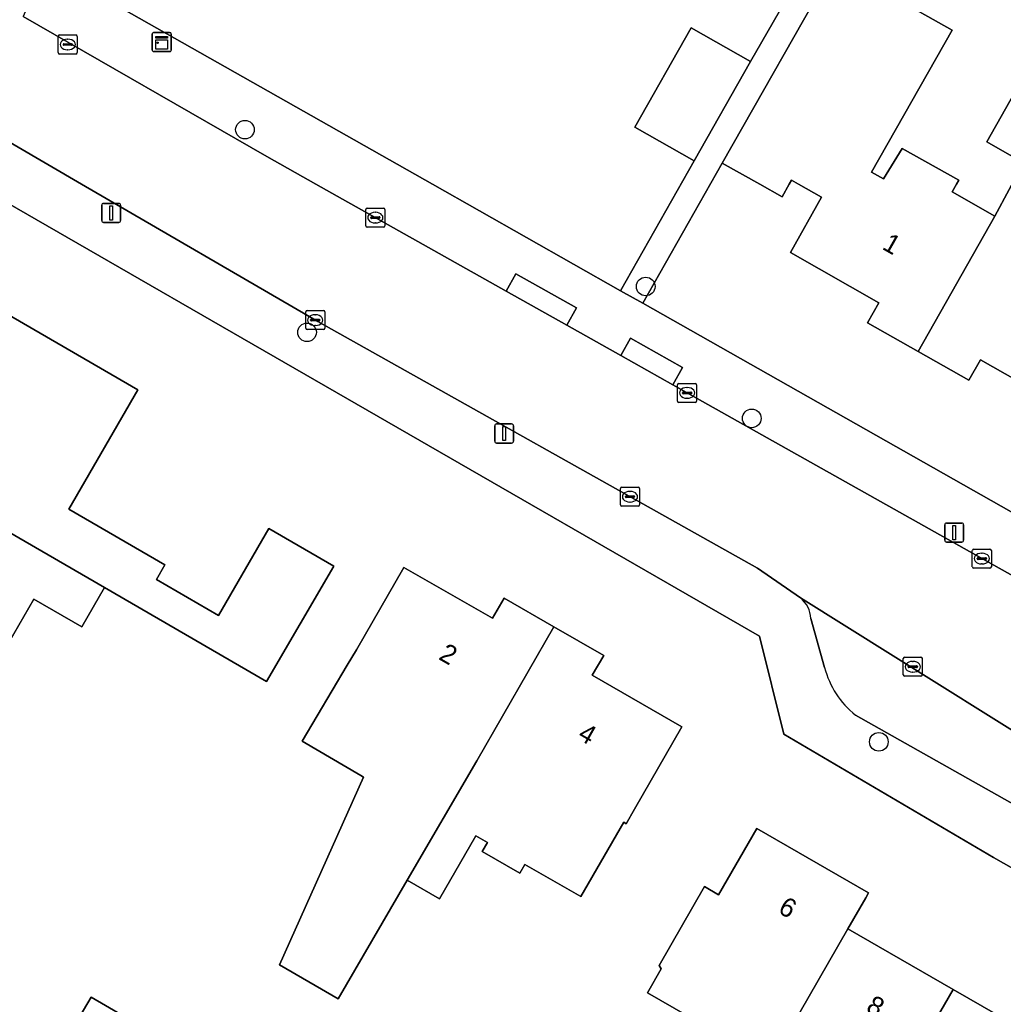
# Model space of a CAD drawing. Extents: x 160349 to 161355, y 381727 to 382854.
# Drawn here: x 160835.1 to 160886.7, y 382206.9 to 382258.6 of the extents above; entities that cross this region are included whole.
import ezdxf

# ---------------------------------------------------------------- set-up
doc = ezdxf.new("R2010")
doc.units = 0
for name, color, linetype in [('IMGEO_Boom', 7, 'Continuous'), ('IMGEO_Erf', 7, 'Continuous'), ('IMGEO_Kast', 7, 'Continuous'), ('IMGEO_Kolk', 7, 'Continuous'), ('IMGEO_Lichtmast', 7, 'Continuous'), ('IMGEO_Pand', 7, 'Continuous'), ('IMGEO_Pand_nummerreeks', 7, 'Continuous'), ('IMGEO_Parkeervlak_open', 7, 'Continuous'), ('IMGEO_Rijbaan_lokaal_open', 7, 'Continuous'), ('IMGEO_Voetpad_open', 7, 'Continuous')]:
    doc.layers.add(name, color=color, linetype=linetype)

msp = doc.modelspace()

# ---------------------------------------------------------------- linework, layer by layer
at = {"layer": 'IMGEO_Boom'}
for centre in [(160846.879, 382252.86), (160867.92, 382244.625), (160850.14, 382242.221), (160873.489, 382237.705), (160880.158, 382220.723)]:
    msp.add_circle(centre, 0.489, dxfattribs=at)
at = {"layer": 'IMGEO_Erf'}
for points in [[(160836.402, 382261.505), (160856.724, 382250), (160866.601, 382244.408), (160870.464, 382251.231), (160867.355, 382252.999), (160870.313, 382258.201), (160873.422, 382256.433), (160876.726, 382262.193)], [(160877.872, 382261.548), (160884.015, 382258.091), (160879.774, 382250.633), (160880.403, 382250.279), (160881.388, 382251.872), (160884.352, 382250.201), (160884.235, 382250), (160884.001, 382249.597), (160886.255, 382248.315), (160887.761, 382251.127), (160885.821, 382252.228), (160888.012, 382256.087)], [(160933.344, 382182.327), (160924.218, 382191.389), (160906.426, 382206.128), (160902.418, 382205.455), (160886.177, 382214.66), (160875.171, 382221.124), (160873.887, 382226.28), (160832.686, 382250), (160830.042, 382251.522), (160829.161, 382250), (160786.376, 382176.128), (160847.679, 382140.543), (160850.05, 382144.635)], [(160890.158, 382238.136), (160885.5, 382240.786), (160884.884, 382239.703), (160882.225, 382241.215), (160879.567, 382242.727), (160880.163, 382243.775), (160875.523, 382246.415), (160877.157, 382249.317), (160875.944, 382250), (160875.572, 382250.21), (160875.454, 382250), (160875.082, 382249.339), (160873.907, 382250), (160871.936, 382251.109), (160867.768, 382243.747), (160891.177, 382230.495)], [(160831.863, 382244.638), (160841.256, 382239.2), (160837.635, 382232.944), (160842.681, 382230.022), (160842.227, 382229.238), (160845.493, 382227.348), (160848.136, 382231.915), (160851.554, 382229.938), (160848.015, 382223.899), (160839.514, 382228.82), (160838.309, 382226.763), (160835.791, 382228.221), (160833.682, 382224.566)], [(160872.206, 382205.141), (160868.006, 382207.555), (160868.73, 382208.813), (160868.629, 382208.989), (160871.008, 382213.126), (160871.75, 382212.699), (160873.752, 382216.181), (160879.625, 382212.802), (160879.469, 382212.531), (160878.533, 382210.905), (160884.058, 382207.727), (160889.579, 382204.552)]]:
    msp.add_lwpolyline(points, dxfattribs=at)
for points in [[(160864.517, 382212.6), (160861.572, 382214.292), (160861.306, 382213.829), (160859.336, 382214.961), (160859.613, 382215.442), (160859.003, 382215.792), (160857.098, 382212.478), (160855.395, 382213.457), (160851.777, 382207.241), (160848.688, 382209.017), (160853.103, 382218.869), (160852.96, 382218.953), (160849.89, 382220.767), (160852.238, 382224.741), (160852.732, 382225.551), (160855.223, 382229.885), (160859.872, 382227.214), (160860.481, 382228.273), (160863.097, 382226.769), (160865.714, 382225.264), (160865.114, 382224.221), (160869.814, 382221.52), (160867.323, 382217.185), (160866.899, 382216.428), (160866.763, 382216.506)], [(160857.769, 382189.716), (160854.709, 382191.508), (160851.996, 382193.097), (160849.213, 382194.726), (160846.571, 382196.273), (160843.859, 382197.861), (160841.146, 382199.45), (160838.434, 382201.038), (160835.948, 382202.494), (160838.797, 382207.317), (160841.268, 382205.879), (160843.986, 382204.298), (160846.702, 382202.717), (160849.419, 382201.136), (160852.065, 382199.596), (160854.852, 382197.974), (160857.569, 382196.393), (160860.604, 382194.627)]]:
    msp.add_lwpolyline(points, close=True, dxfattribs=at)
at = {"layer": 'IMGEO_Kast'}
for p, q in [((160842.01, 382257.03), (160842.01, 382257.871)), ((160842.01, 382257.871), (160842.01, 382257.03)), ((160842.085, 382257.955), (160842.926, 382257.955)), ((160842.926, 382257.955), (160842.085, 382257.955)), ((160843.01, 382257.88), (160843.01, 382257.039)), ((160843.01, 382257.039), (160843.01, 382257.88)), ((160842.935, 382256.955), (160842.094, 382256.955)), ((160842.094, 382256.955), (160842.935, 382256.955))]:
    msp.add_line(p, q, dxfattribs=at)
for points in [[(160842.205, 382257.745), (160842.805, 382257.745), (160842.805, 382257.66), (160842.205, 382257.66), (160842.205, 382257.745)], [(160842.205, 382257.57), (160842.805, 382257.57), (160842.805, 382257.081), (160842.205, 382257.081), (160842.205, 382257.57)]]:
    msp.add_lwpolyline(points, dxfattribs=at)
msp.add_circle((160842.289, 382257.419), 0.0377, dxfattribs=at)
for centre, start, end in [((160842.088, 382257.877), 92.4484, 184.2845), ((160842.088, 382257.877), 92.4484, 184.2845), ((160842.932, 382257.877), 2.4484, 94.2845), ((160842.932, 382257.877), 2.4484, 94.2845), ((160842.088, 382257.033), 182.4484, 274.2845), ((160842.088, 382257.033), 182.4484, 274.2845), ((160842.932, 382257.033), 272.4484, 4.2845), ((160842.932, 382257.033), 272.4484, 4.2845)]:
    msp.add_arc(centre, 0.0779, start, end, dxfattribs=at)
at = {"layer": 'IMGEO_Kolk'}
for p, q in [((160837.075, 382256.904), (160837.075, 382257.756)), ((160837.15, 382257.83), (160838.002, 382257.83)), ((160837.563, 382257.61), (160837.588, 382257.61)), ((160838.076, 382257.756), (160838.076, 382256.904)), ((160837.334, 382257.324), (160837.334, 382257.336)), ((160837.772, 382257.287), (160837.374, 382257.287)), ((160837.377, 382257.373), (160837.775, 382257.373)), ((160837.818, 382257.336), (160837.818, 382257.324)), ((160838.002, 382256.83), (160837.15, 382256.83)), ((160837.586, 382257.05), (160837.561, 382257.05)), ((160853.224, 382247.815), (160853.224, 382248.667)), ((160853.299, 382248.741), (160854.151, 382248.741)), ((160853.712, 382248.521), (160853.737, 382248.521)), ((160854.225, 382248.667), (160854.225, 382247.815)), ((160853.483, 382248.235), (160853.483, 382248.247)), ((160853.921, 382248.198), (160853.523, 382248.198)), ((160853.526, 382248.284), (160853.924, 382248.284)), ((160853.735, 382247.961), (160853.71, 382247.961)), ((160853.967, 382248.247), (160853.967, 382248.235)), ((160854.151, 382247.741), (160853.299, 382247.741)), ((160850.069, 382242.438), (160850.069, 382243.29)), ((160850.144, 382243.364), (160850.996, 382243.364)), ((160850.557, 382243.144), (160850.582, 382243.144)), ((160851.07, 382243.29), (160851.07, 382242.438)), ((160850.328, 382242.858), (160850.328, 382242.87)), ((160850.766, 382242.821), (160850.368, 382242.821)), ((160850.371, 382242.907), (160850.769, 382242.907)), ((160850.812, 382242.87), (160850.812, 382242.858)), ((160850.996, 382242.364), (160850.144, 382242.364)), ((160850.58, 382242.584), (160850.555, 382242.584)), ((160869.666, 382239.542), (160870.518, 382239.542)), ((160869.591, 382238.616), (160869.591, 382239.468)), ((160869.85, 382239.036), (160869.85, 382239.048)), ((160870.288, 382238.999), (160869.89, 382238.999)), ((160869.893, 382239.085), (160870.291, 382239.085)), ((160870.079, 382239.322), (160870.104, 382239.322)), ((160870.334, 382239.048), (160870.334, 382239.036)), ((160870.592, 382239.468), (160870.592, 382238.616)), ((160870.518, 382238.542), (160869.666, 382238.542)), ((160870.102, 382238.762), (160870.077, 382238.762)), ((160866.593, 382233.168), (160866.593, 382234.02)), ((160866.668, 382234.094), (160867.52, 382234.094)), ((160867.081, 382233.874), (160867.106, 382233.874)), ((160867.594, 382234.02), (160867.594, 382233.168)), ((160866.852, 382233.588), (160866.852, 382233.6)), ((160867.29, 382233.551), (160866.892, 382233.551)), ((160866.895, 382233.637), (160867.293, 382233.637)), ((160867.104, 382233.314), (160867.079, 382233.314)), ((160867.336, 382233.6), (160867.336, 382233.588)), ((160867.52, 382233.094), (160866.668, 382233.094)), ((160885.068, 382229.917), (160885.068, 382230.769)), ((160885.143, 382230.843), (160885.995, 382230.843)), ((160886.069, 382230.769), (160886.069, 382229.917)), ((160885.327, 382230.337), (160885.327, 382230.349)), ((160885.765, 382230.3), (160885.367, 382230.3)), ((160885.37, 382230.386), (160885.768, 382230.386)), ((160885.556, 382230.623), (160885.581, 382230.623)), ((160885.811, 382230.349), (160885.811, 382230.337)), ((160885.995, 382229.843), (160885.143, 382229.843)), ((160885.579, 382230.063), (160885.554, 382230.063)), ((160881.442, 382224.242), (160881.442, 382225.094)), ((160881.517, 382225.168), (160882.369, 382225.168)), ((160882.443, 382225.094), (160882.443, 382224.242)), ((160881.701, 382224.662), (160881.701, 382224.674)), ((160882.139, 382224.625), (160881.741, 382224.625)), ((160881.744, 382224.711), (160882.142, 382224.711)), ((160881.93, 382224.948), (160881.955, 382224.948)), ((160882.185, 382224.674), (160882.185, 382224.662)), ((160882.369, 382224.168), (160881.517, 382224.168)), ((160881.953, 382224.388), (160881.928, 382224.388))]:
    msp.add_line(p, q, dxfattribs=at)
for points in [[(160837.075, 382256.904), (160837.075, 382257.756)], [(160837.15, 382257.83), (160838.002, 382257.83)], [(160838.076, 382257.756), (160838.076, 382256.904)], [(160838.002, 382256.83), (160837.15, 382256.83)], [(160853.224, 382247.815), (160853.224, 382248.667)], [(160853.299, 382248.741), (160854.151, 382248.741)], [(160854.225, 382248.667), (160854.225, 382247.815)], [(160854.151, 382247.741), (160853.299, 382247.741)], [(160850.069, 382242.438), (160850.069, 382243.29)], [(160850.144, 382243.364), (160850.996, 382243.364)], [(160851.07, 382243.29), (160851.07, 382242.438)], [(160850.996, 382242.364), (160850.144, 382242.364)], [(160869.666, 382239.542), (160870.518, 382239.542)], [(160869.591, 382238.616), (160869.591, 382239.468)], [(160870.592, 382239.468), (160870.592, 382238.616)], [(160870.518, 382238.542), (160869.666, 382238.542)], [(160866.593, 382233.168), (160866.593, 382234.02)], [(160866.668, 382234.094), (160867.52, 382234.094)], [(160867.594, 382234.02), (160867.594, 382233.168)], [(160867.52, 382233.094), (160866.668, 382233.094)], [(160885.068, 382229.917), (160885.068, 382230.769)], [(160885.143, 382230.843), (160885.995, 382230.843)], [(160886.069, 382230.769), (160886.069, 382229.917)], [(160885.995, 382229.843), (160885.143, 382229.843)], [(160881.442, 382224.242), (160881.442, 382225.094)], [(160881.517, 382225.168), (160882.369, 382225.168)], [(160882.443, 382225.094), (160882.443, 382224.242)], [(160882.369, 382224.168), (160881.517, 382224.168)]]:
    msp.add_lwpolyline(points, dxfattribs=at)
for centre, radius, start, end in [((160837.152, 382257.754), 0.0765, 91.552, 178.448), ((160837.152, 382257.754), 0.0765, 91.552, 178.448), ((160838, 382257.754), 0.0765, 1.552, 88.448), ((160838, 382257.754), 0.0765, 1.552, 88.448), ((160837.374, 382257.333), 0.0403, 85.8775, 175.7526), ((160837.371, 382257.323), 0.0366, 178.938, 274.7102), ((160837.775, 382257.33), 0.043, 264.8664, 352.4533), ((160837.779, 382257.335), 0.0386, 1.7309, 96.639), ((160837.152, 382256.906), 0.0765, 181.552, 268.448), ((160837.152, 382256.906), 0.0765, 181.552, 268.448), ((160838, 382256.906), 0.0765, 271.552, 358.448), ((160838, 382256.906), 0.0765, 271.552, 358.448), ((160853.301, 382248.665), 0.0765, 91.552, 178.448), ((160853.301, 382248.665), 0.0765, 91.552, 178.448), ((160854.149, 382248.665), 0.0765, 1.552, 88.448), ((160854.149, 382248.665), 0.0765, 1.552, 88.448), ((160853.301, 382247.817), 0.0765, 181.552, 268.448), ((160853.301, 382247.817), 0.0765, 181.552, 268.448), ((160853.523, 382248.244), 0.0403, 85.8775, 175.7526), ((160853.52, 382248.234), 0.0366, 178.938, 274.7102), ((160853.924, 382248.241), 0.043, 264.8664, 352.4533), ((160853.928, 382248.246), 0.0386, 1.7309, 96.639), ((160854.149, 382247.817), 0.0765, 271.552, 358.448), ((160854.149, 382247.817), 0.0765, 271.552, 358.448), ((160850.146, 382243.288), 0.0765, 91.552, 178.448), ((160850.146, 382243.288), 0.0765, 91.552, 178.448), ((160850.994, 382243.288), 0.0765, 1.552, 88.448), ((160850.994, 382243.288), 0.0765, 1.552, 88.448), ((160850.368, 382242.867), 0.0403, 85.8775, 175.7526), ((160850.365, 382242.857), 0.0366, 178.938, 274.7102), ((160850.769, 382242.864), 0.043, 264.8664, 352.4533), ((160850.773, 382242.869), 0.0386, 1.7309, 96.639), ((160850.146, 382242.44), 0.0765, 181.552, 268.448), ((160850.146, 382242.44), 0.0765, 181.552, 268.448), ((160850.994, 382242.44), 0.0765, 271.552, 358.448), ((160850.994, 382242.44), 0.0765, 271.552, 358.448), ((160869.668, 382239.466), 0.0765, 91.552, 178.448), ((160869.668, 382239.466), 0.0765, 91.552, 178.448), ((160870.516, 382239.466), 0.0765, 1.552, 88.448), ((160870.516, 382239.466), 0.0765, 1.552, 88.448), ((160869.89, 382239.045), 0.0403, 85.8775, 175.7526), ((160869.887, 382239.035), 0.0366, 178.938, 274.7102), ((160870.291, 382239.042), 0.043, 264.8664, 352.4533), ((160870.295, 382239.047), 0.0386, 1.7309, 96.639), ((160869.668, 382238.618), 0.0765, 181.552, 268.448), ((160869.668, 382238.618), 0.0765, 181.552, 268.448), ((160870.516, 382238.618), 0.0765, 271.552, 358.448), ((160870.516, 382238.618), 0.0765, 271.552, 358.448), ((160866.67, 382234.018), 0.0765, 91.552, 178.448), ((160866.67, 382234.018), 0.0765, 91.552, 178.448), ((160867.518, 382234.018), 0.0765, 1.552, 88.448), ((160867.518, 382234.018), 0.0765, 1.552, 88.448), ((160866.892, 382233.597), 0.0403, 85.8775, 175.7526), ((160866.889, 382233.587), 0.0366, 178.938, 274.7102), ((160867.293, 382233.594), 0.043, 264.8664, 352.4533), ((160867.297, 382233.599), 0.0386, 1.7309, 96.639), ((160866.67, 382233.17), 0.0765, 181.552, 268.448), ((160866.67, 382233.17), 0.0765, 181.552, 268.448), ((160867.518, 382233.17), 0.0765, 271.552, 358.448), ((160867.518, 382233.17), 0.0765, 271.552, 358.448), ((160885.145, 382230.767), 0.0765, 91.552, 178.448), ((160885.145, 382230.767), 0.0765, 91.552, 178.448), ((160885.993, 382230.767), 0.0765, 1.552, 88.448), ((160885.993, 382230.767), 0.0765, 1.552, 88.448), ((160885.367, 382230.346), 0.0403, 85.8775, 175.7526), ((160885.364, 382230.336), 0.0366, 178.938, 274.7102), ((160885.768, 382230.343), 0.043, 264.8664, 352.4533), ((160885.772, 382230.348), 0.0386, 1.7309, 96.639), ((160885.145, 382229.919), 0.0765, 181.552, 268.448), ((160885.145, 382229.919), 0.0765, 181.552, 268.448), ((160885.993, 382229.919), 0.0765, 271.552, 358.448), ((160885.993, 382229.919), 0.0765, 271.552, 358.448), ((160881.519, 382225.092), 0.0765, 91.552, 178.448), ((160881.519, 382225.092), 0.0765, 91.552, 178.448), ((160882.367, 382225.092), 0.0765, 1.552, 88.448), ((160882.367, 382225.092), 0.0765, 1.552, 88.448), ((160881.741, 382224.671), 0.0403, 85.8775, 175.7526), ((160881.738, 382224.661), 0.0366, 178.938, 274.7102), ((160882.142, 382224.668), 0.043, 264.8664, 352.4533), ((160882.146, 382224.673), 0.0386, 1.7309, 96.639), ((160881.519, 382224.244), 0.0765, 181.552, 268.448), ((160881.519, 382224.244), 0.0765, 181.552, 268.448), ((160882.367, 382224.244), 0.0765, 271.552, 358.448), ((160882.367, 382224.244), 0.0765, 271.552, 358.448)]:
    msp.add_arc(centre, radius, start, end, dxfattribs=at)
for centre, major_axis, ratio, start_param, end_param in [((160837.562, 382257.33), (-0.387, 0.002), 0.722429, 4.712389, 7.853982), ((160837.587, 382257.33), (-0.39, 0.002), 0.717154, 1.570796, 4.712389), ((160853.711, 382248.241), (-0.387, 0.002), 0.722429, 4.712389, 7.853982), ((160853.736, 382248.241), (-0.39, 0.002), 0.717154, 1.570796, 4.712389), ((160850.556, 382242.864), (-0.387, 0.002), 0.722429, 4.712389, 7.853982), ((160850.581, 382242.864), (-0.39, 0.002), 0.717154, 1.570796, 4.712389), ((160870.078, 382239.042), (-0.387, 0.002), 0.722429, 4.712389, 7.853982), ((160870.103, 382239.042), (-0.39, 0.002), 0.717154, 1.570796, 4.712389), ((160867.08, 382233.594), (-0.387, 0.002), 0.722429, 4.712389, 7.853982), ((160867.105, 382233.594), (-0.39, 0.002), 0.717154, 1.570796, 4.712389), ((160885.555, 382230.343), (-0.387, 0.002), 0.722429, 4.712389, 7.853982), ((160885.58, 382230.343), (-0.39, 0.002), 0.717154, 1.570796, 4.712389), ((160881.929, 382224.668), (-0.387, 0.002), 0.722429, 4.712389, 7.853982), ((160881.954, 382224.668), (-0.39, 0.002), 0.717154, 1.570796, 4.712389)]:
    msp.add_ellipse(centre, major_axis=major_axis, ratio=ratio, start_param=start_param, end_param=end_param, dxfattribs=at)
at = {"layer": 'IMGEO_Lichtmast'}
for p, q in [((160839.361, 382248.09), (160839.361, 382248.89)), ((160839.361, 382248.89), (160839.361, 382248.09)), ((160839.461, 382248.99), (160840.251, 382248.99)), ((160840.251, 382248.99), (160839.461, 382248.99)), ((160840.351, 382248.89), (160840.351, 382248.09)), ((160840.351, 382248.09), (160840.351, 382248.89)), ((160840.251, 382247.99), (160839.461, 382247.99)), ((160839.461, 382247.99), (160840.251, 382247.99)), ((160859.991, 382236.51), (160859.991, 382237.31)), ((160859.991, 382237.31), (160859.991, 382236.51)), ((160860.091, 382237.41), (160860.881, 382237.41)), ((160860.881, 382237.41), (160860.091, 382237.41)), ((160860.981, 382237.31), (160860.981, 382236.51)), ((160860.981, 382236.51), (160860.981, 382237.31)), ((160860.881, 382236.41), (160860.091, 382236.41)), ((160860.091, 382236.41), (160860.881, 382236.41)), ((160883.62, 382231.312), (160883.62, 382232.112)), ((160883.62, 382232.112), (160883.62, 382231.312)), ((160883.72, 382232.212), (160884.51, 382232.212)), ((160884.51, 382232.212), (160883.72, 382232.212)), ((160884.61, 382232.112), (160884.61, 382231.312)), ((160884.61, 382231.312), (160884.61, 382232.112)), ((160884.51, 382231.212), (160883.72, 382231.212)), ((160883.72, 382231.212), (160884.51, 382231.212))]:
    msp.add_line(p, q, dxfattribs=at)
for points in [[(160839.781, 382248.865), (160839.931, 382248.865), (160839.931, 382248.115), (160839.781, 382248.115), (160839.781, 382248.865)], [(160860.411, 382237.285), (160860.561, 382237.285), (160860.561, 382236.535), (160860.411, 382236.535), (160860.411, 382237.285)], [(160884.04, 382232.087), (160884.19, 382232.087), (160884.19, 382231.337), (160884.04, 382231.337), (160884.04, 382232.087)]]:
    msp.add_lwpolyline(points, dxfattribs=at)
for centre, start, end in [((160839.461, 382248.89), 90, 180), ((160839.461, 382248.89), 90, 180), ((160840.251, 382248.89), 0, 90), ((160840.251, 382248.89), 360, 90), ((160839.461, 382248.09), 180, 270), ((160839.461, 382248.09), 180, 270), ((160840.251, 382248.09), 270, 0), ((160840.251, 382248.09), 270, 0), ((160860.091, 382237.31), 90, 180), ((160860.091, 382237.31), 90, 180), ((160860.881, 382237.31), 0, 90), ((160860.881, 382237.31), 360, 90), ((160860.091, 382236.51), 180, 270), ((160860.091, 382236.51), 180, 270), ((160860.881, 382236.51), 270, 0), ((160860.881, 382236.51), 270, 0), ((160883.72, 382232.112), 90, 180), ((160883.72, 382232.112), 90, 180), ((160884.51, 382232.112), 0, 90), ((160884.51, 382232.112), 360, 90), ((160883.72, 382231.312), 180, 270), ((160883.72, 382231.312), 180, 270), ((160884.51, 382231.312), 270, 0), ((160884.51, 382231.312), 270, 0)]:
    msp.add_arc(centre, 0.1, start, end, dxfattribs=at)
at = {"layer": 'IMGEO_Pand'}
for points in [[(160886.255, 382248.315), (160884.001, 382249.597), (160884.235, 382250), (160884.352, 382250.201), (160881.388, 382251.872), (160880.403, 382250.279), (160879.774, 382250.633), (160884.015, 382258.091), (160877.872, 382261.548), (160871.936, 382251.109), (160873.907, 382250), (160875.082, 382249.339), (160875.454, 382250), (160875.572, 382250.21), (160875.944, 382250), (160877.157, 382249.317), (160875.523, 382246.415), (160880.163, 382243.775), (160879.567, 382242.727), (160882.225, 382241.215)], [(160870.464, 382251.231), (160873.422, 382256.433), (160870.313, 382258.201), (160867.355, 382252.999)], [(160889.873, 382255.031), (160888.012, 382256.087), (160885.821, 382252.228), (160887.761, 382251.127)], [(160882.225, 382241.215), (160884.884, 382239.703), (160885.5, 382240.786), (160890.158, 382238.136), (160891.594, 382240.66), (160893.281, 382239.703), (160897.446, 382247.041), (160890.032, 382251.249), (160891.617, 382254.041), (160889.873, 382255.031), (160887.761, 382251.127), (160886.255, 382248.315)], [(160828.195, 382235.372), (160839.514, 382228.82), (160848.015, 382223.899), (160851.554, 382229.938), (160848.136, 382231.915), (160845.493, 382227.348), (160842.227, 382229.238), (160842.681, 382230.022), (160837.635, 382232.944), (160841.256, 382239.2), (160831.863, 382244.638), (160829.689, 382240.883), (160830.96, 382240.147)], [(160835.791, 382228.221), (160838.309, 382226.763), (160839.514, 382228.82), (160828.195, 382235.372), (160823.697, 382227.602), (160829.767, 382224.15), (160832.522, 382222.555), (160833.682, 382224.566)], [(160859.049, 382219.727), (160863.097, 382226.769), (160860.481, 382228.273), (160859.872, 382227.214), (160855.223, 382229.885), (160852.732, 382225.551), (160852.238, 382224.741), (160849.89, 382220.767), (160852.96, 382218.953), (160853.103, 382218.869), (160848.688, 382209.017), (160851.777, 382207.241), (160855.395, 382213.457)], [(160863.097, 382226.769), (160859.049, 382219.727), (160855.395, 382213.457), (160857.098, 382212.478), (160859.003, 382215.792), (160859.613, 382215.442), (160859.336, 382214.961), (160861.306, 382213.829), (160861.572, 382214.292), (160864.517, 382212.6), (160866.763, 382216.506), (160866.899, 382216.428), (160867.323, 382217.185), (160869.814, 382221.52), (160865.114, 382224.221), (160865.714, 382225.264)], [(160878.533, 382210.905), (160879.469, 382212.531), (160879.625, 382212.802), (160873.752, 382216.181), (160871.75, 382212.699), (160871.008, 382213.126), (160868.629, 382208.989), (160868.73, 382208.813), (160868.006, 382207.555), (160872.206, 382205.141), (160872.41, 382205.023), (160873.42, 382204.442), (160874.478, 382203.834)], [(160884.058, 382207.727), (160878.533, 382210.905), (160874.478, 382203.834), (160874.42, 382203.732), (160874.252, 382203.449), (160874.405, 382203.361), (160874.018, 382202.688), (160877.417, 382200.759), (160874.184, 382195.184), (160876.147, 382194.046)], [(160889.579, 382204.552), (160884.058, 382207.727), (160876.147, 382194.046), (160883.1, 382193.21), (160885.296, 382197.097), (160885.453, 382197.376)], [(160841.268, 382205.879), (160838.797, 382207.317), (160835.948, 382202.494), (160838.434, 382201.038)]]:
    msp.add_lwpolyline(points, close=True, dxfattribs=at)
at = {"layer": 'IMGEO_Parkeervlak_open'}
for points in [[(160906.732, 382209.104), (160906.233, 382209.415), (160893.217, 382217.532), (160876.04, 382228.287)], [(160876.596, 382227.203), (160877.314, 382224.631)], [(160878.933, 382222.13), (160901.32, 382209.504), (160902.523, 382208.83)]]:
    msp.add_lwpolyline(points, dxfattribs=at)
for centre, radius, start, end in [((160875.098, 382227.119), 1.5, 3.1944, 51.1136), ((160881.844, 382225.789), 4.675, 194.3365, 231.4967)]:
    msp.add_arc(centre, radius, start, end, dxfattribs=at)
at = {"layer": 'IMGEO_Rijbaan_lokaal_open'}
for points in [[(160900.351, 382221.346), (160887.192, 382229.432), (160869.341, 382239.465), (160866.609, 382241.001), (160863.775, 382242.594), (160860.596, 382244.38), (160850.596, 382250), (160848.027, 382251.444), (160835.239, 382258.802)], [(160832.971, 382253.102), (160838.306, 382250), (160850.705, 382242.784), (160873.786, 382229.84), (160876.04, 382228.287), (160893.217, 382217.532), (160906.233, 382209.415), (160906.732, 382209.104)]]:
    msp.add_lwpolyline(points, dxfattribs=at)
at = {"layer": 'IMGEO_Voetpad_open'}
for points in [[(160871.936, 382251.109), (160877.872, 382261.548), (160876.726, 382262.193), (160873.422, 382256.433), (160870.464, 382251.231), (160866.601, 382244.408), (160867.768, 382243.747)], [(160860.596, 382244.38), (160863.775, 382242.594), (160864.284, 382243.501), (160861.105, 382245.287)], [(160866.609, 382241.001), (160869.341, 382239.465), (160869.851, 382240.372), (160867.119, 382241.908)]]:
    msp.add_lwpolyline(points, close=True, dxfattribs=at)
for points in [[(160836.402, 382261.505), (160835.239, 382258.802), (160848.027, 382251.444), (160850.596, 382250), (160860.596, 382244.38), (160861.105, 382245.287), (160864.284, 382243.501), (160863.775, 382242.594), (160866.609, 382241.001), (160867.119, 382241.908), (160869.851, 382240.372), (160869.341, 382239.465), (160887.192, 382229.432)], [(160892.211, 382229.169), (160891.177, 382230.495), (160867.768, 382243.747), (160866.601, 382244.408), (160856.724, 382250), (160836.402, 382261.505)], [(160838.306, 382250), (160832.971, 382253.102), (160830.042, 382251.522), (160832.686, 382250), (160873.887, 382226.28), (160875.171, 382221.124), (160886.177, 382214.66), (160902.418, 382205.455), (160906.426, 382206.128), (160924.218, 382191.389), (160933.344, 382182.327), (160934.85, 382180.831), (160937.123, 382178.574), (160939.069, 382176.38)], [(160876.04, 382228.287), (160873.786, 382229.84), (160850.705, 382242.784), (160838.306, 382250)], [(160877.314, 382224.631), (160876.596, 382227.203)], [(160901.692, 382208.106), (160900.809, 382208.598), (160901.32, 382209.504), (160878.933, 382222.13)]]:
    msp.add_lwpolyline(points, dxfattribs=at)
for centre, radius, start, end in [((160875.098, 382227.119), 1.5, 3.1944, 51.1136), ((160881.844, 382225.789), 4.675, 194.3365, 231.4967)]:
    msp.add_arc(centre, radius, start, end, dxfattribs=at)

# ---------------------------------------------------------------- texts
at = {"layer": 'IMGEO_Pand_nummerreeks'}
for s, rotation, p in [('1', 330.5041, (160880.282, 382246.618)), ('2', 330.1718, (160856.998, 382225.086)), ('4', 330.1744, (160864.296, 382220.902)), ('6', 330.0916, (160874.815, 382211.786)), ('8', 330.0973, (160879.425, 382206.609))]:
    msp.add_text(s, height=1, rotation=rotation, dxfattribs=at).set_placement(p)

doc.saveas('drawing.dxf')
